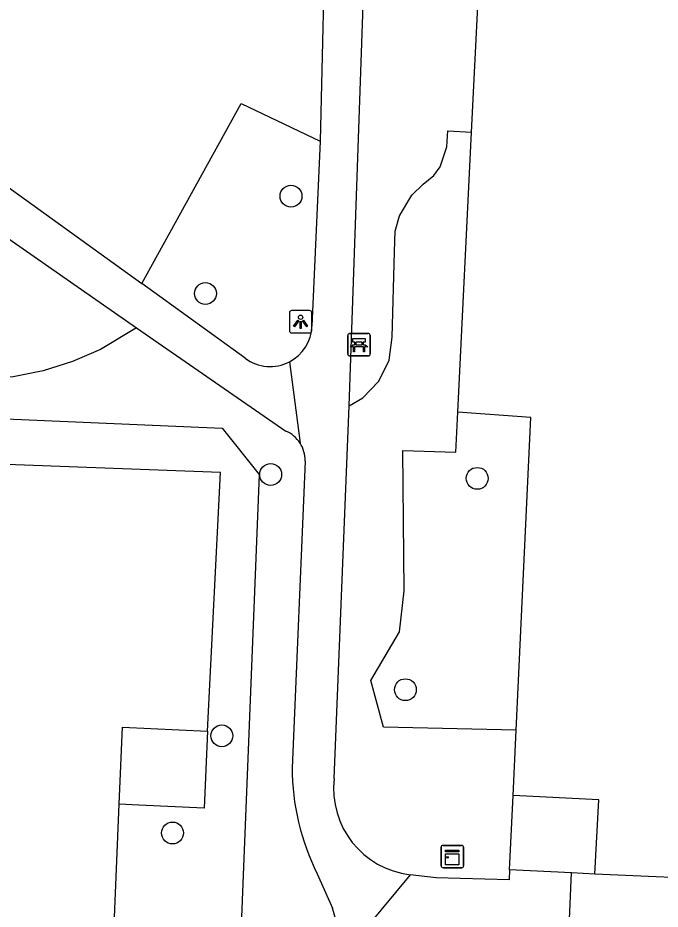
# Model space of a CAD drawing. Extents: x 162990 to 165007, y 383433 to 384336.
# Drawn here: x 164560.18 to 164588.93, y 383866.92 to 383906.85 of the extents above; entities that cross this region are included whole.
import ezdxf

# ---------------------------------------------------------------- set-up
doc = ezdxf.new("R2010")
doc.units = 0
for name, color, linetype in [('IMGEO_Bank', 7, 'Continuous'), ('IMGEO_Boom', 7, 'Continuous'), ('IMGEO_Groenvoorziening', 7, 'Continuous'), ('IMGEO_Kast', 7, 'Continuous'), ('IMGEO_Lichtpunt', 7, 'Continuous'), ('IMGEO_Muur', 7, 'Continuous'), ('IMGEO_Pand', 7, 'Continuous'), ('IMGEO_Voetpad_gesloten', 7, 'Continuous'), ('IMGEO_Voetpad_open', 7, 'Continuous')]:
    doc.layers.add(name, color=color, linetype=linetype)

msp = doc.modelspace()

# ---------------------------------------------------------------- linework, layer by layer
at = {"layer": 'IMGEO_Bank'}
for p, q in [((164575.025, 383892.707), (164575.866, 383892.707)), ((164575.866, 383892.707), (164575.025, 383892.707)), ((164574.95, 383891.782), (164574.95, 383892.623)), ((164574.95, 383892.623), (164574.95, 383891.782)), ((164575.259, 383892.213), (164575.259, 383892.319)), ((164575.303, 383892.319), (164575.303, 383892.213)), ((164575.591, 383892.325), (164575.309, 383892.325)), ((164575.597, 383892.213), (164575.597, 383892.319)), ((164575.641, 383892.319), (164575.641, 383892.213)), ((164575.95, 383892.632), (164575.95, 383891.791)), ((164575.95, 383891.791), (164575.95, 383892.632)), ((164575.647, 383892.105), (164575.254, 383892.105)), ((164575.309, 383892.207), (164575.591, 383892.207)), ((164575.875, 383891.707), (164575.034, 383891.707)), ((164575.034, 383891.707), (164575.875, 383891.707))]:
    msp.add_line(p, q, dxfattribs=at)
for points in [[(164575.253, 383892.325), (164575.167, 383892.325), (164575.167, 383892.486), (164575.73, 383892.486), (164575.73, 383892.325), (164575.647, 383892.325)], [(164575.197, 383892.105), (164575.055, 383892.105), (164575.167, 383892.207), (164575.253, 383892.207)], [(164575.247, 383892.098), (164575.247, 383891.891), (164575.204, 383891.891), (164575.204, 383892.098)], [(164575.647, 383892.207), (164575.73, 383892.207), (164575.842, 383892.105), (164575.703, 383892.105)], [(164575.697, 383892.098), (164575.697, 383891.891), (164575.653, 383891.891), (164575.653, 383892.098)]]:
    msp.add_lwpolyline(points, dxfattribs=at)
for centre, radius, start, end in [((164575.028, 383892.629), 0.0779, 92.4484, 184.2845), ((164575.028, 383892.629), 0.0779, 92.4484, 184.2845), ((164575.872, 383892.629), 0.0779, 2.4484, 94.2845), ((164575.872, 383892.629), 0.0779, 2.4484, 94.2845), ((164575.252, 383892.318), 0.00671, 2.8957, 87.1043), ((164575.309, 383892.318), 0.00671, 92.8957, 177.1043), ((164575.591, 383892.318), 0.00671, 2.8957, 87.1043), ((164575.648, 383892.318), 0.00671, 92.8957, 177.1043), ((164575.197, 383892.098), 0.00671, 2.8957, 87.1043), ((164575.254, 383892.098), 0.00671, 92.8957, 177.1043), ((164575.252, 383892.214), 0.00671, 272.8957, 357.1043), ((164575.309, 383892.214), 0.00671, 182.8957, 267.1043), ((164575.591, 383892.214), 0.00671, 272.8957, 357.1043), ((164575.648, 383892.214), 0.00671, 182.8957, 267.1043), ((164575.646, 383892.098), 0.00671, 2.8957, 87.1043), ((164575.703, 383892.098), 0.00671, 92.8957, 177.1043), ((164575.028, 383891.785), 0.0779, 182.4484, 274.2845), ((164575.028, 383891.785), 0.0779, 182.4484, 274.2845), ((164575.872, 383891.785), 0.0779, 272.4484, 4.2845), ((164575.872, 383891.785), 0.0779, 272.4484, 4.2845)]:
    msp.add_arc(centre, radius, start, end, dxfattribs=at)
at = {"layer": 'IMGEO_Boom'}
for centre in [(164572.406, 383898.86), (164568.576, 383894.5), (164571.497, 383886.392), (164580.742, 383886.219), (164577.527, 383876.753), (164569.311, 383874.689), (164567.105, 383870.336)]:
    msp.add_circle(centre, 0.489, dxfattribs=at)
at = {"layer": 'IMGEO_Groenvoorziening'}
for points in [[(164580.488, 383901.731), (164581.061, 383913.333)], [(164565.734, 383894.95), (164570.175, 383903.005), (164573.706, 383901.321)], [(164575.013, 383889.473), (164575.617, 383889.834), (164576.339, 383890.579), (164576.794, 383891.512), (164576.94, 383892.539), (164577.034, 383896.361), (164577.067, 383897.299), (164577.263, 383897.984), (164577.81, 383898.898), (164578.322, 383899.393), (164578.798, 383899.789), (164579.08, 383900.171), (164579.378, 383901.067), (164579.42, 383901.784), (164580.488, 383901.731)], [(164579.867, 383889.179), (164580.488, 383901.731)], [(164565.49, 383892.966), (164563.876, 383891.991), (164562.62, 383891.447), (164561.315, 383891.037), (164559.974, 383890.766), (164558.612, 383890.636), (164555.38, 383890.695), (164551.933, 383891.108), (164544.741, 383892.354)], [(164543.041, 383889.601), (164569.327, 383888.474), (164570.981, 383886.392), (164569.775, 383856.095)], [(164582.487, 383874.943), (164576.541, 383875.07), (164575.979, 383877.161), (164577.259, 383879.346), (164577.477, 383881.187), (164577.415, 383887.461), (164579.783, 383887.397), (164579.867, 383889.179)], [(164582.487, 383874.943), (164583.147, 383888.95), (164579.867, 383889.179)], [(164568.672, 383874.9), (164569.251, 383886.475), (164559.275, 383886.856)], [(164582.349, 383872.017), (164582.487, 383874.943)], [(164564.367, 383863.181), (164564.391, 383863.669), (164564.714, 383871.624)]]:
    msp.add_lwpolyline(points, dxfattribs=at)
at = {"layer": 'IMGEO_Kast'}
for p, q in [((164579.129, 383868.855), (164579.129, 383869.696)), ((164579.129, 383869.696), (164579.129, 383868.855)), ((164579.204, 383869.78), (164580.045, 383869.78)), ((164580.045, 383869.78), (164579.204, 383869.78)), ((164580.129, 383869.705), (164580.129, 383868.864)), ((164580.129, 383868.864), (164580.129, 383869.705)), ((164580.054, 383868.78), (164579.213, 383868.78)), ((164579.213, 383868.78), (164580.054, 383868.78))]:
    msp.add_line(p, q, dxfattribs=at)
for points in [[(164579.324, 383869.57), (164579.924, 383869.57), (164579.924, 383869.485), (164579.324, 383869.485), (164579.324, 383869.57)], [(164579.324, 383869.395), (164579.924, 383869.395), (164579.924, 383868.906), (164579.324, 383868.906), (164579.324, 383869.395)]]:
    msp.add_lwpolyline(points, dxfattribs=at)
msp.add_circle((164579.408, 383869.244), 0.0377, dxfattribs=at)
for centre, start, end in [((164579.207, 383869.702), 92.4484, 184.2845), ((164579.207, 383869.702), 92.4484, 184.2845), ((164580.051, 383869.702), 2.4484, 94.2845), ((164580.051, 383869.702), 2.4484, 94.2845), ((164579.207, 383868.858), 182.4484, 274.2845), ((164579.207, 383868.858), 182.4484, 274.2845), ((164580.051, 383868.858), 272.4484, 4.2845), ((164580.051, 383868.858), 272.4484, 4.2845)]:
    msp.add_arc(centre, 0.0779, start, end, dxfattribs=at)
at = {"layer": 'IMGEO_Lichtpunt'}
for p, q in [((164572.337, 383893.637), (164572.337, 383892.83)), ((164572.337, 383893.637), (164572.337, 383892.83)), ((164573.239, 383893.732), (164572.431, 383893.732)), ((164573.239, 383893.732), (164572.431, 383893.732)), ((164573.333, 383892.83), (164573.333, 383893.637)), ((164573.333, 383892.83), (164573.333, 383893.637)), ((164572.431, 383892.736), (164573.239, 383892.736)), ((164572.431, 383892.736), (164573.239, 383892.736))]:
    msp.add_line(p, q, dxfattribs=at)
for points in [[(164572.711, 383893.301), (164572.75, 383893.273), (164572.562, 383893.011), (164572.524, 383893.038), (164572.711, 383893.301)], [(164572.813, 383893.253), (164572.86, 383893.253), (164572.86, 383892.931), (164572.813, 383892.931), (164572.813, 383893.253)], [(164572.923, 383893.273), (164572.961, 383893.3), (164573.148, 383893.038), (164573.109, 383893.01), (164572.923, 383893.273)]]:
    msp.add_lwpolyline(points, dxfattribs=at)
msp.add_circle((164572.836, 383893.435), 0.0994, dxfattribs=at)
for centre, start, end in [((164572.431, 383893.637), 90, 180), ((164572.431, 383893.637), 90, 180), ((164573.239, 383893.637), 0, 90), ((164573.239, 383893.637), 0, 90), ((164572.431, 383892.83), 180, 270), ((164572.431, 383892.83), 180, 270), ((164573.239, 383892.83), 270, 0), ((164573.239, 383892.83), 270, 360)]:
    msp.add_arc(centre, 0.0946, start, end, dxfattribs=at)
at = {"layer": 'IMGEO_Muur'}
msp.add_lwpolyline([(164592.202, 383868.227), (164586.012, 383868.492)], dxfattribs=at)
at = {"layer": 'IMGEO_Pand'}
for points in [[(164564.714, 383871.624), (164564.872, 383875.074), (164568.672, 383874.9)], [(164568.672, 383874.9), (164568.514, 383871.45), (164565.597, 383871.584), (164564.714, 383871.624)], [(164582.182, 383868.683), (164582.349, 383872.017)], [(164586.012, 383868.492), (164586.179, 383871.825), (164582.349, 383872.017)], [(164584.962, 383868.544), (164582.182, 383868.683)], [(164586.012, 383868.492), (164584.962, 383868.544)]]:
    msp.add_lwpolyline(points, dxfattribs=at)
at = {"layer": 'IMGEO_Voetpad_gesloten'}
for points in [[(164575.013, 383889.473), (164575.833, 383913.004)], [(164573.966, 383912.148), (164573.706, 383901.321)], [(164545.488, 383905.632), (164546.419, 383905.033), (164551.304, 383903.123), (164557.686, 383900.742), (164565.734, 383894.95)], [(164547.89, 383902.27), (164550.799, 383901.224), (164555.935, 383899.257), (164557.449, 383898.567), (164565.49, 383892.966)], [(164573.706, 383901.321), (164573.345, 383893.036)], [(164570.356, 383891.603), (164565.734, 383894.95)], [(164565.49, 383892.966), (164572.179, 383888.336)], [(164572.333, 383891.437), (164572.814, 383887.798)], [(164574.342, 383872.78), (164575.013, 383889.473)], [(164573.04, 383886.997), (164572.452, 383873.259)], [(164573.582, 383868.51), (164574.258, 383866.973)], [(164577.747, 383868.462), (164574.378, 383864.412)], [(164582.182, 383868.683), (164582.171, 383868.24), (164578.903, 383868.33), (164577.747, 383868.462)], [(164584.829, 383865.423), (164584.962, 383868.544)]]:
    msp.add_lwpolyline(points, dxfattribs=at)
for centre, radius, start, end in [((164571.475, 383893.1), 1.871, 297.29, 358.0509), ((164571.477, 383893.098), 1.869, 233.1443, 297.2564), ((164571.614, 383887.026), 1.427, 32.768, 66.6865), ((164571.618, 383887.028), 1.423, 358.7471, 32.7655), ((164583.211, 383873.31), 10.759, 180.2721, 206.4966), ((164578.206, 383872.326), 3.891, 173.2963, 263.2194), ((164570.212, 383865.5), 4.306, 345.3638, 20.0017)]:
    msp.add_arc(centre, radius, start, end, dxfattribs=at)
at = {"layer": 'IMGEO_Voetpad_open'}
msp.add_lwpolyline([(164592.202, 383868.227), (164586.012, 383868.492)], dxfattribs=at)

doc.saveas('drawing.dxf')
